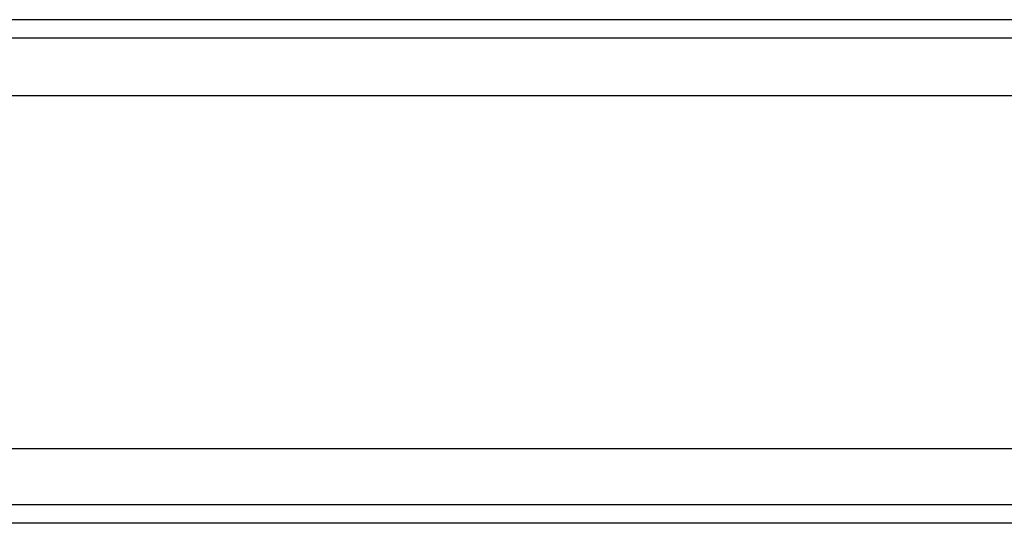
# Model space of a CAD drawing. Header units: millimetres. Extents: x -386 to 3135, y -1989 to 860.
# Tile 390 of 596: x 1640 to 1667, y -1298 to -1285. Entities that reach past the tile are written whole.
import ezdxf
from ezdxf.lldxf.tags import DXFTag

# ---------------------------------------------------------------- set-up
doc = ezdxf.new("R2010")
doc.units = ezdxf.units.MM
doc.layers.get('0').update_dxf_attribs({"linetype": 'CONTINUOUS'})
tags = doc.linetypes.add('DASHED', pattern=[25.72, 12.86, -12.86]).pattern_tags.tags
tags[6:7] = [DXFTag(74, 4), DXFTag(75, 0), DXFTag(340, '0'), DXFTag(46, 0.0), DXFTag(50, 0.0), DXFTag(44, 0.0), DXFTag(45, 0.0)]
tags[4:5] = [DXFTag(74, 4), DXFTag(75, 0), DXFTag(340, '0'), DXFTag(46, 0.0), DXFTag(50, 0.0), DXFTag(44, 0.0), DXFTag(45, 0.0)]

msp = doc.modelspace()

# ---------------------------------------------------------------- linework, layer by layer
at = {"linetype": 'Continuous'}
for p, q in [((1882.299, -1284.686), (1623.811, -1284.687)), ((1879.516, -1296.236), (1623.811, -1296.236)), ((1879.034, -1298.236), (1623.811, -1298.236))]:
    msp.add_line(p, q, dxfattribs=at)
at = {"linetype": 'DASHED'}
for p, q in [((1881.805, -1286.736), (1623.811, -1286.736)), ((1879.155, -1297.736), (1623.811, -1297.736))]:
    msp.add_line(p, q, dxfattribs=at)
at = {"linetype": 'Continuous'}
msp.add_open_spline([(1882.179, -1285.186), (1623.811, -1285.186)], degree=1, dxfattribs=at)

doc.saveas('drawing.dxf')
